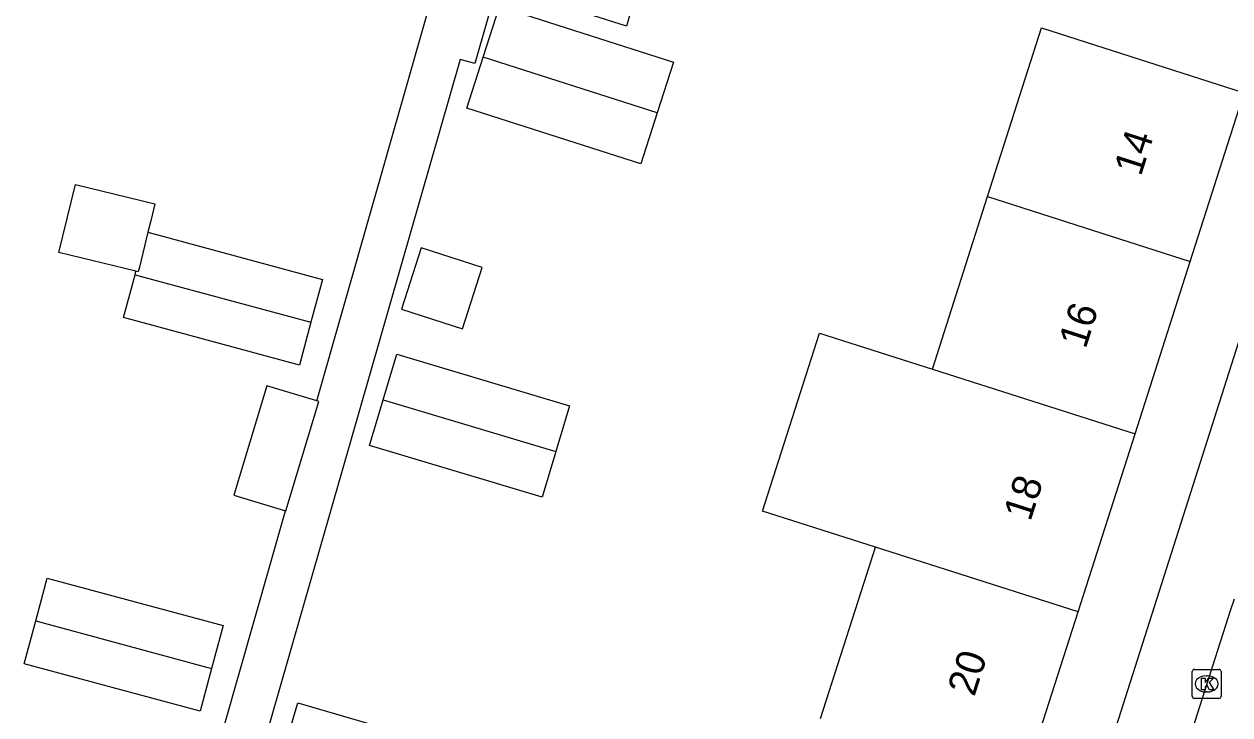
# Model space of a CAD drawing. Extents: x 162812 to 163818, y 381639 to 382470.
# Drawn here: x 163199.36 to 163241.12, y 382111.27 to 382135.2 of the extents above; entities that cross this region are included whole.
import ezdxf

# ---------------------------------------------------------------- set-up
doc = ezdxf.new("R2010")
doc.units = 0
for name, color, linetype in [('IMGEO_Kolk', 7, 'Continuous'), ('IMGEO_Pand', 7, 'Continuous'), ('IMGEO_Pand_nummerreeks', 7, 'Continuous'), ('IMGEO_Rijbaan_lokaal_open', 7, 'Continuous'), ('IMGEO_Voetpad_open', 7, 'Continuous')]:
    doc.layers.add(name, color=color, linetype=linetype)

msp = doc.modelspace()

# ---------------------------------------------------------------- linework, layer by layer
at = {"layer": 'IMGEO_Kolk'}
for p, q in [((163239.814, 382111.921), (163239.814, 382112.773)), ((163239.889, 382112.847), (163240.741, 382112.847)), ((163240.302, 382112.627), (163240.327, 382112.627)), ((163240.815, 382112.773), (163240.815, 382111.921)), ((163240.741, 382111.847), (163239.889, 382111.847)), ((163240.325, 382112.067), (163240.3, 382112.067))]:
    msp.add_line(p, q, dxfattribs=at)
for points in [[(163239.814, 382111.921), (163239.814, 382112.773)], [(163239.889, 382112.847), (163240.741, 382112.847)], [(163240.815, 382112.773), (163240.815, 382111.921)], [(163240.135, 382112.547), (163240.258, 382112.547), (163240.258, 382112.396), (163240.388, 382112.547), (163240.552, 382112.547), (163240.406, 382112.396), (163240.559, 382112.147), (163240.407, 382112.147), (163240.322, 382112.311), (163240.258, 382112.244), (163240.258, 382112.147), (163240.135, 382112.147), (163240.135, 382112.547)], [(163240.741, 382111.847), (163239.889, 382111.847)]]:
    msp.add_lwpolyline(points, dxfattribs=at)
for centre, start, end in [((163239.891, 382112.771), 91.552, 178.448), ((163239.891, 382112.771), 91.552, 178.448), ((163240.739, 382112.771), 1.552, 88.448), ((163240.739, 382112.771), 1.552, 88.448), ((163239.891, 382111.923), 181.552, 268.448), ((163239.891, 382111.923), 181.552, 268.448), ((163240.739, 382111.923), 271.552, 358.448), ((163240.739, 382111.923), 271.552, 358.448)]:
    msp.add_arc(centre, 0.0765, start, end, dxfattribs=at)
for centre, major_axis, ratio, start_param, end_param in [((163240.301, 382112.347), (-0.387, 0.002), 0.722429, 4.712389, 7.853982), ((163240.326, 382112.347), (-0.39, 0.002), 0.717154, 1.570796, 4.712389)]:
    msp.add_ellipse(centre, major_axis=major_axis, ratio=ratio, start_param=start_param, end_param=end_param, dxfattribs=at)
at = {"layer": 'IMGEO_Pand'}
for points in [[(163221.272, 382138.795), (163220.764, 382137.024), (163220.224, 382135.139), (163216.037, 382136.478), (163216.593, 382138.218), (163216.25, 382138.316)], [(163215.261, 382134.054), (163215.823, 382135.81), (163221.85, 382133.882), (163221.288, 382132.126)], [(163232.729, 382129.228), (163234.599, 382135.074), (163241.617, 382132.829)], [(163221.288, 382132.126), (163220.726, 382130.369), (163214.699, 382132.297), (163215.261, 382134.054)], [(163221.288, 382132.126), (163215.261, 382134.054)], [(163239.747, 382126.984), (163241.617, 382132.829)], [(163203.238, 382126.641), (163200.569, 382127.29), (163201.142, 382129.65), (163203.891, 382128.981), (163203.747, 382128.39), (163203.653, 382128.001)], [(163230.817, 382123.251), (163232.729, 382129.228)], [(163232.729, 382129.228), (163239.747, 382126.984)], [(163203.653, 382128.001), (163203.358, 382126.785), (163203.318, 382126.622), (163203.238, 382126.641)], [(163203.653, 382128.001), (163209.697, 382126.361), (163209.297, 382124.878)], [(163212.428, 382125.325), (163214.547, 382124.647), (163215.227, 382126.772), (163213.108, 382127.45), (163212.428, 382125.325)], [(163237.835, 382121.006), (163239.747, 382126.984)], [(163209.297, 382124.878), (163208.896, 382123.395), (163202.805, 382125.041), (163203.206, 382126.524)], [(163203.206, 382126.524), (163203.238, 382126.641)], [(163203.206, 382126.524), (163209.297, 382124.878)], [(163228.846, 382117.084), (163224.932, 382118.336), (163226.905, 382124.502), (163230.817, 382123.251)], [(163211.796, 382122.192), (163212.27, 382123.773), (163218.251, 382121.976), (163217.777, 382120.396)], [(163230.817, 382123.251), (163237.835, 382121.006)], [(163209.503, 382122.153), (163207.769, 382122.674), (163206.631, 382118.884), (163208.418, 382118.348)], [(163208.418, 382118.348), (163208.431, 382118.344), (163209.569, 382122.133), (163209.503, 382122.153)], [(163217.777, 382120.396), (163217.302, 382118.816), (163211.321, 382120.612), (163211.796, 382122.192)], [(163211.796, 382122.192), (163217.777, 382120.396)], [(163235.862, 382114.84), (163237.835, 382121.006)], [(163226.946, 382111.148), (163228.846, 382117.084)], [(163235.862, 382114.84), (163228.846, 382117.084)], [(163199.765, 382114.528), (163200.166, 382116.01), (163206.257, 382114.365), (163205.856, 382112.882)], [(163233.963, 382108.904), (163235.862, 382114.84)], [(163205.856, 382112.882), (163205.455, 382111.399), (163199.364, 382113.045), (163199.765, 382114.528)], [(163199.765, 382114.528), (163205.856, 382112.882)], [(163208.374, 382110.087), (163208.843, 382111.695), (163214.731, 382109.976), (163214.261, 382108.368)]]:
    msp.add_lwpolyline(points, dxfattribs=at)
at = {"layer": 'IMGEO_Rijbaan_lokaal_open'}
msp.add_lwpolyline([(163241.269, 382115.279), (163241.135, 382114.908), (163233.288, 382090.334)], dxfattribs=at)
at = {"layer": 'IMGEO_Voetpad_open'}
for points in [[(163209.503, 382122.153), (163214.272, 382138.883), (163214.939, 382138.692)], [(163216.25, 382138.316), (163214.972, 382133.837), (163214.468, 382133.98), (163204.476, 382099.183)], [(163243.91, 382132.016), (163230.592, 382090.193)], [(163203.077, 382099.614), (163208.418, 382118.348)]]:
    msp.add_lwpolyline(points, dxfattribs=at)

# ---------------------------------------------------------------- texts
at = {"layer": 'IMGEO_Pand_nummerreeks'}
for s, p in [('14', (163238.035, 382129.906)), ('16', (163236.122, 382123.926)), ('18', (163234.21, 382117.948)), ('20', (163232.269, 382111.88))]:
    msp.add_text(s, height=1, rotation=72.26, dxfattribs=at).set_placement(p)

doc.saveas('drawing.dxf')
